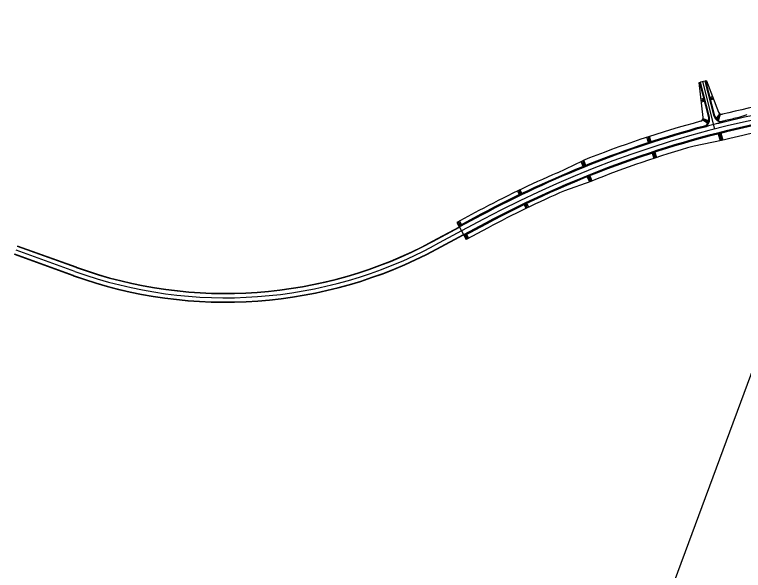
# Model space of a CAD drawing. Extents: x -552278 to -547230, y -1151007 to -1148251.
# Drawn here: x -551821 to -551296, y -1149121 to -1148720 of the extents above; entities that cross this region are included whole.
import ezdxf

# ---------------------------------------------------------------- set-up
doc = ezdxf.new("R2010")
doc.units = 0
doc.layers.add('u_trat navrh', color=7, linetype='Continuous')
doc.layers.add('x_ram1', color=7, linetype='Continuous')

msp = doc.modelspace()

# ---------------------------------------------------------------- linework, layer by layer
at = {"layer": 'u_trat navrh'}
for p, q in [((-551323.15, -1148768.08), (-551322.66, -1148767.96)), ((-551322.18, -1148767.83), (-551322.66, -1148767.96)), ((-551316.18, -1148793.17), (-551322.66, -1148767.96)), ((-551322.18, -1148767.83), (-551313.49, -1148790.46)), ((-551327.51, -1148769.2), (-551327.02, -1148769.08)), ((-551324.51, -1148794.38), (-551327.51, -1148769.2)), ((-551327.39, -1148770.21), (-551326.77, -1148770.05)), ((-551327.27, -1148771.21), (-551326.52, -1148771.02)), ((-551327.17, -1148769.63), (-551326.9, -1148769.56)), ((-551327.02, -1148769.08), (-551326.54, -1148768.95)), ((-551320.53, -1148794.3), (-551327.02, -1148769.08)), ((-551326.99, -1148770.62), (-551326.65, -1148770.53)), ((-551323.15, -1148768.08), (-551326.54, -1148768.95)), ((-551320.05, -1148794.17), (-551326.54, -1148768.95)), ((-551316.06, -1148802.66), (-551324.84, -1148768.52)), ((-551316.66, -1148793.3), (-551323.15, -1148768.08)), ((-551322.27, -1148768.37), (-551322.54, -1148768.44)), ((-551321.82, -1148768.77), (-551322.41, -1148768.93)), ((-551321.96, -1148769.33), (-551322.29, -1148769.41)), ((-551321.46, -1148769.71), (-551322.16, -1148769.9)), ((-551324.03, -1148780.72), (-551326.07, -1148781.25)), ((-551323.78, -1148781.69), (-551325.96, -1148782.25)), ((-551323.53, -1148782.66), (-551325.84, -1148783.25)), ((-551323.9, -1148781.2), (-551324.96, -1148781.48)), ((-551323.65, -1148782.17), (-551324.77, -1148782.46)), ((-551319.67, -1148779.6), (-551317.84, -1148779.13)), ((-551319.54, -1148780.08), (-551318.6, -1148779.84)), ((-551319.42, -1148780.57), (-551317.48, -1148780.07)), ((-551319.29, -1148781.05), (-551318.3, -1148780.8)), ((-551319.17, -1148781.54), (-551317.12, -1148781.01)), ((-551315.06, -1148795.35), (-551312.56, -1148791.64)), ((-551314.72, -1148795.71), (-551313.56, -1148793.72)), ((-551314.35, -1148796.05), (-551312.26, -1148791.81)), ((-551313.95, -1148796.35), (-551313.03, -1148794.11)), ((-551313.52, -1148796.61), (-551311.95, -1148791.94)), ((-551299.9, -1148794.58), (-551292.88, -1148792.22)), ((-551321.2, -1148798.59), (-551324.92, -1148796.08)), ((-551320.75, -1148797.7), (-551324.75, -1148795.77)), ((-551320.46, -1148796.74), (-551324.61, -1148795.43)), ((-551320.95, -1148798.15), (-551322.89, -1148797.04)), ((-551320.58, -1148797.22), (-551322.63, -1148796.41)), ((-551309.41, -1148797.63), (-551309.45, -1148797.49)), ((-551324.3, -1148801.46), (-551324.34, -1148801.32)), ((-551363.83, -1148812.44), (-551365.07, -1148808.64)), ((-551363.35, -1148812.29), (-551364.28, -1148809.44)), ((-551364.12, -1148808.33), (-551362.88, -1148812.13)), ((-551362.4, -1148811.98), (-551363.33, -1148809.12)), ((-551361.93, -1148811.82), (-551363.16, -1148808.02)), ((-551313.6, -1148806.16), (-551312.33, -1148811.2)), ((-551313.12, -1148806.03), (-551312.09, -1148810.1)), ((-551312.64, -1148805.91), (-551311.36, -1148810.95)), ((-551312.15, -1148805.79), (-551311.12, -1148809.86)), ((-551311.67, -1148805.67), (-551310.39, -1148810.71)), ((-551361.35, -1148820.05), (-551360.1, -1148823.85)), ((-551360.87, -1148819.89), (-551359.94, -1148822.75)), ((-551360.4, -1148819.74), (-551359.16, -1148823.54)), ((-551359.92, -1148819.58), (-551358.99, -1148822.44)), ((-551359.45, -1148819.43), (-551358.21, -1148823.23)), ((-551429.67, -1148834.2), (-551411.6, -1148825.58)), ((-551411.6, -1148825.58), (-551410.11, -1148829.29)), ((-551409.19, -1148828.92), (-551410.67, -1148825.21)), ((-551411.04, -1148829.67), (-551412.51, -1148826.02)), ((-551410.58, -1148829.48), (-551411.7, -1148826.7)), ((-551409.65, -1148829.11), (-551410.77, -1148826.32)), ((-551406.21, -1148836.35), (-551404.72, -1148840.06)), ((-551408.06, -1148837.09), (-551406.58, -1148840.77)), ((-551407.6, -1148836.9), (-551406.48, -1148839.69)), ((-551407.13, -1148836.72), (-551405.64, -1148840.43)), ((-551406.67, -1148836.53), (-551405.55, -1148839.32)), ((-551456.1, -1148849.56), (-551457.4, -1148846.86)), ((-551455.2, -1148849.13), (-551456.5, -1148846.42)), ((-551457, -1148850), (-551458.31, -1148847.3)), ((-551456.55, -1148849.78), (-551457.42, -1148847.98)), ((-551455.65, -1148849.35), (-551456.52, -1148847.54)), ((-551453.54, -1148857.21), (-551452.23, -1148859.91)), ((-551453.08, -1148856.99), (-551452.22, -1148858.79)), ((-551451.33, -1148859.48), (-551452.63, -1148856.77)), ((-551452.18, -1148856.56), (-551451.32, -1148858.36)), ((-551451.73, -1148856.34), (-551450.44, -1148859.04)), ((-551484.79, -1148864.13), (-551500.66, -1148872.62)), ((-551484.43, -1148864.79), (-551500.3, -1148873.28)), ((-551502.07, -1148869.97), (-551500.66, -1148872.62)), ((-551501.19, -1148869.5), (-551499.78, -1148872.14)), ((-551501.16, -1148870.62), (-551500.22, -1148872.38)), ((-551500.66, -1148872.62), (-551500.3, -1148873.28)), ((-551500.31, -1148869.03), (-551498.89, -1148871.67)), ((-551500.28, -1148870.14), (-551499.34, -1148871.91)), ((-551481.37, -1148870.52), (-551497.24, -1148879.01)), ((-551481.01, -1148871.18), (-551496.89, -1148879.67)), ((-551519.63, -1148883.61), (-551500.3, -1148873.28)), ((-551519.52, -1148883.84), (-551500.19, -1148873.5)), ((-551498.77, -1148876.14), (-551518.1, -1148886.48)), ((-551500.3, -1148873.28), (-551500.19, -1148873.5)), ((-551500.19, -1148873.5), (-551497.36, -1148878.79)), ((-551516.69, -1148889.13), (-551497.36, -1148878.79)), ((-551516.57, -1148889.35), (-551497.24, -1148879.01)), ((-551497.36, -1148878.79), (-551497.24, -1148879.01)), ((-551497.24, -1148879.01), (-551496.89, -1148879.67)), ((-551496.89, -1148879.67), (-551495.47, -1148882.31)), ((-551496.44, -1148879.43), (-551495.5, -1148881.2)), ((-551496, -1148879.2), (-551494.59, -1148881.84)), ((-551495.56, -1148878.96), (-551494.62, -1148880.73)), ((-551495.12, -1148878.73), (-551493.71, -1148881.37)), ((-551776.61, -1148902.49), (-551818.93, -1148887.22)), ((-551776.52, -1148902.26), (-551818.85, -1148886.98)), ((-551778.73, -1148908.37), (-551821.06, -1148893.1)), ((-551778.64, -1148908.13), (-551820.97, -1148892.86)), ((-551777.62, -1148905.31), (-551819.95, -1148890.04))]:
    msp.add_line(p, q, dxfattribs=at)
for points in [[(-551311.36, -1148810.95), (-551331, -1148814.98)], [(-551405.64, -1148840.43), (-551424.5, -1148847.21)], [(-551486.2, -1148861.48), (-551502.07, -1148869.97)], [(-551482.9, -1148867.65), (-551498.77, -1148876.14)], [(-551479.6, -1148873.83), (-551495.47, -1148882.31)]]:
    msp.add_lwpolyline(points, dxfattribs=at)
for centre, radius, start, end in [((-551129.18, -1149529), 759, 98.10484, 103.82611), ((-551129.18, -1149529), 750, 82.52854, 118.14007), ((-551129.18, -1149529), 753.25, 97.69742, 103.84377), ((-551325.86, -1148795.67), 6, 297.8016, 14.4286), ((-551325.86, -1148795.67), 5.5, 302.293, 14.4286), ((-551310.85, -1148791.81), 6, 194.4286, 271.0556), ((-551310.85, -1148791.81), 5.5, 194.4286, 266.5643), ((-551311.16, -1148789.57), 2.5, 201.0007, 283.8261), ((-551129.18, -1149529), 746.75, 102.36984, 118.14007), ((-551129.18, -1149529), 758, 105.07699, 111.87573), ((-551327, -1148794.68), 2.5, 285.077, 6.7733), ((-551129.18, -1149529), 753.4, 103.84377, 105.01348), ((-551129.18, -1149529), 753.25, 103.84377, 105.01348), ((-551129.18, -1149529), 754, 103.84377, 103.96791), ((-551129.18, -1149529), 754, 103.08634, 103.84377), ((-551129.18, -1149529), 754, 105.01348, 118.14007), ((-551129.18, -1149529), 753.25, 105.01348, 118.14007), ((-551129.18, -1149529), 746, 102.36984, 118.14007), ((-551129.18, -1149529), 754, 104.88933, 105.01348), ((-551129.18, -1149529), 740.8, 102.28396, 104.23629), ((-551129.18, -1149529), 742, 105.78315, 111.87573), ((-551129.18, -1149529), 757, 113.38749, 118.14007), ((-551129.18, -1149529), 743, 113.42009, 118.14007), ((-551669.02, -1148604.3), 316.75, 250.1607, 298.1401), ((-551669.02, -1148604.3), 320, 250.1607, 298.1401), ((-551669.02, -1148604.3), 317, 250.1607, 298.1401), ((-551669.02, -1148604.3), 323.25, 250.1607, 298.1401), ((-551669.02, -1148604.3), 323, 250.1607, 298.1401)]:
    msp.add_arc(centre, radius, start, end, dxfattribs=at)
at = {"layer": 'x_ram1'}
msp.add_lwpolyline([(-550696.5, -1149991.01), (-550168.47, -1148566.23), (-551020.03, -1148250.64), (-551548.05, -1149675.43)], close=True, dxfattribs=at)

doc.saveas('drawing.dxf')
